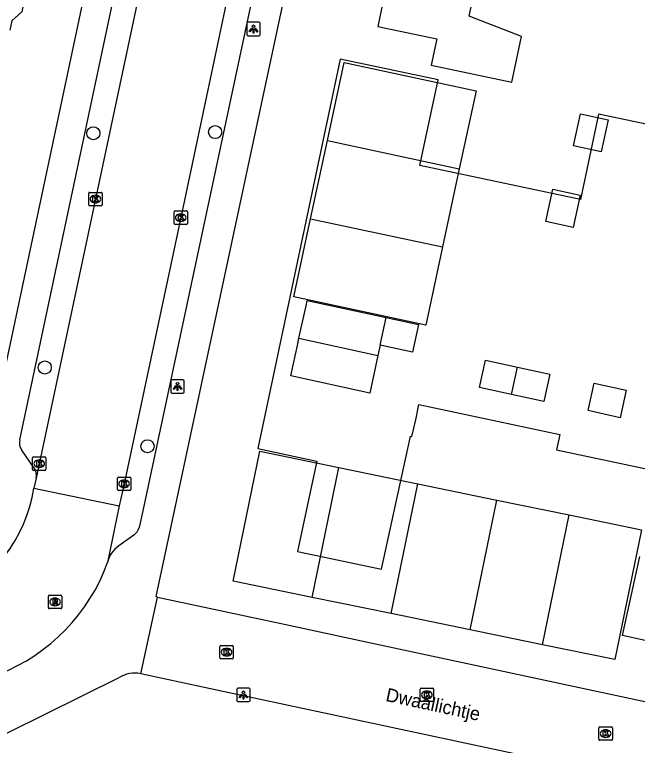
# Model space of a CAD drawing. Extents: x 160457 to 162082, y 388340 to 389736.
# Drawn here: x 161356.3 to 161402.7, y 388772.6 to 388827 of the extents above; entities that cross this region are included whole.
import ezdxf

# ---------------------------------------------------------------- set-up
doc = ezdxf.new("R2010")
doc.units = 0
for name, color, linetype in [('IMGEO_Boom', 7, 'Continuous'), ('IMGEO_Kolk', 7, 'Continuous'), ('IMGEO_Lichtpunt', 7, 'Continuous'), ('IMGEO_Openbare_ruimte_label', 7, 'Continuous'), ('IMGEO_Pand', 7, 'Continuous'), ('IMGEO_Pand_vergunning_verleend', 7, 'Continuous'), ('IMGEO_Rijbaan_lokaal_gesloten', 7, 'Continuous'), ('IMGEO_Rijbaan_lokaal_open', 7, 'Continuous'), ('IMGEO_Rioolput', 7, 'Continuous'), ('IMGEO_Voetpad_open', 7, 'Continuous')]:
    doc.layers.add(name, color=color, linetype=linetype)

msp = doc.modelspace()

# ---------------------------------------------------------------- linework, layer by layer
at = {"layer": 'IMGEO_Boom'}
for centre in [(161362.198, 388818.188), (161371.274, 388818.274), (161358.58, 388800.727), (161366.228, 388794.862)]:
    msp.add_circle(centre, 0.489, dxfattribs=at)
at = {"layer": 'IMGEO_Kolk'}
for p, q in [((161361.851, 388812.858), (161361.851, 388813.71)), ((161361.926, 388813.784), (161362.778, 388813.784)), ((161362.339, 388813.564), (161362.364, 388813.564)), ((161362.852, 388813.71), (161362.852, 388812.858)), ((161362.362, 388813.004), (161362.337, 388813.004)), ((161362.778, 388812.784), (161361.926, 388812.784)), ((161368.209, 388811.473), (161368.209, 388812.325)), ((161368.284, 388812.399), (161369.136, 388812.399)), ((161369.21, 388812.325), (161369.21, 388811.473)), ((161368.697, 388812.179), (161368.722, 388812.179)), ((161369.136, 388811.399), (161368.284, 388811.399)), ((161368.72, 388811.619), (161368.695, 388811.619)), ((161357.667, 388793.138), (161357.667, 388793.99)), ((161357.742, 388794.064), (161358.594, 388794.064)), ((161358.155, 388793.844), (161358.18, 388793.844)), ((161358.668, 388793.99), (161358.668, 388793.138)), ((161358.178, 388793.284), (161358.153, 388793.284)), ((161358.594, 388793.064), (161357.742, 388793.064)), ((161363.99, 388791.641), (161363.99, 388792.493)), ((161364.065, 388792.567), (161364.917, 388792.567)), ((161364.478, 388792.347), (161364.503, 388792.347)), ((161364.991, 388792.493), (161364.991, 388791.641)), ((161364.917, 388791.567), (161364.065, 388791.567)), ((161364.501, 388791.787), (161364.476, 388791.787)), ((161371.624, 388779.092), (161371.624, 388779.944)), ((161371.699, 388780.018), (161372.551, 388780.018)), ((161372.112, 388779.798), (161372.137, 388779.798)), ((161372.625, 388779.944), (161372.625, 388779.092)), ((161372.135, 388779.238), (161372.11, 388779.238)), ((161372.551, 388779.018), (161371.699, 388779.018)), ((161386.547, 388775.912), (161386.547, 388776.764)), ((161386.622, 388776.838), (161387.474, 388776.838)), ((161387.035, 388776.618), (161387.06, 388776.618)), ((161387.548, 388776.764), (161387.548, 388775.912)), ((161387.474, 388775.838), (161386.622, 388775.838)), ((161387.058, 388776.058), (161387.033, 388776.058)), ((161399.86, 388773.021), (161399.86, 388773.873)), ((161399.935, 388773.947), (161400.787, 388773.947)), ((161400.348, 388773.727), (161400.373, 388773.727)), ((161400.861, 388773.873), (161400.861, 388773.021)), ((161400.371, 388773.167), (161400.346, 388773.167)), ((161400.787, 388772.947), (161399.935, 388772.947))]:
    msp.add_line(p, q, dxfattribs=at)
for points in [[(161361.851, 388812.858), (161361.851, 388813.71)], [(161361.926, 388813.784), (161362.778, 388813.784)], [(161362.172, 388813.484), (161362.295, 388813.484), (161362.295, 388813.333), (161362.425, 388813.484), (161362.589, 388813.484), (161362.443, 388813.333), (161362.596, 388813.084), (161362.444, 388813.084), (161362.359, 388813.248), (161362.295, 388813.181), (161362.295, 388813.084), (161362.172, 388813.084), (161362.172, 388813.484)], [(161362.852, 388813.71), (161362.852, 388812.858)], [(161362.778, 388812.784), (161361.926, 388812.784)], [(161368.209, 388811.473), (161368.209, 388812.325)], [(161368.284, 388812.399), (161369.136, 388812.399)], [(161369.21, 388812.325), (161369.21, 388811.473)], [(161368.53, 388812.099), (161368.653, 388812.099), (161368.653, 388811.948), (161368.783, 388812.099), (161368.947, 388812.099), (161368.801, 388811.948), (161368.954, 388811.699), (161368.802, 388811.699), (161368.717, 388811.863), (161368.653, 388811.796), (161368.653, 388811.699), (161368.53, 388811.699), (161368.53, 388812.099)], [(161369.136, 388811.399), (161368.284, 388811.399)], [(161357.667, 388793.138), (161357.667, 388793.99)], [(161357.742, 388794.064), (161358.594, 388794.064)], [(161357.988, 388793.764), (161358.111, 388793.764), (161358.111, 388793.613), (161358.241, 388793.764), (161358.405, 388793.764), (161358.259, 388793.613), (161358.412, 388793.364), (161358.26, 388793.364), (161358.175, 388793.528), (161358.111, 388793.461), (161358.111, 388793.364), (161357.988, 388793.364), (161357.988, 388793.764)], [(161358.668, 388793.99), (161358.668, 388793.138)], [(161358.594, 388793.064), (161357.742, 388793.064)], [(161363.99, 388791.641), (161363.99, 388792.493)], [(161364.065, 388792.567), (161364.917, 388792.567)], [(161364.311, 388792.267), (161364.434, 388792.267), (161364.434, 388792.116), (161364.564, 388792.267), (161364.728, 388792.267), (161364.582, 388792.116), (161364.735, 388791.867), (161364.583, 388791.867), (161364.498, 388792.031), (161364.434, 388791.964), (161364.434, 388791.867), (161364.311, 388791.867), (161364.311, 388792.267)], [(161364.991, 388792.493), (161364.991, 388791.641)], [(161364.917, 388791.567), (161364.065, 388791.567)], [(161371.624, 388779.092), (161371.624, 388779.944)], [(161371.699, 388780.018), (161372.551, 388780.018)], [(161371.945, 388779.718), (161372.068, 388779.718), (161372.068, 388779.567), (161372.198, 388779.718), (161372.362, 388779.718), (161372.216, 388779.567), (161372.369, 388779.318), (161372.217, 388779.318), (161372.132, 388779.482), (161372.068, 388779.415), (161372.068, 388779.318), (161371.945, 388779.318), (161371.945, 388779.718)], [(161372.625, 388779.944), (161372.625, 388779.092)], [(161372.551, 388779.018), (161371.699, 388779.018)], [(161386.547, 388775.912), (161386.547, 388776.764)], [(161386.622, 388776.838), (161387.474, 388776.838)], [(161386.868, 388776.538), (161386.991, 388776.538), (161386.991, 388776.387), (161387.121, 388776.538), (161387.285, 388776.538), (161387.139, 388776.387), (161387.292, 388776.138), (161387.14, 388776.138), (161387.055, 388776.302), (161386.991, 388776.235), (161386.991, 388776.138), (161386.868, 388776.138), (161386.868, 388776.538)], [(161387.548, 388776.764), (161387.548, 388775.912)], [(161387.474, 388775.838), (161386.622, 388775.838)], [(161399.86, 388773.021), (161399.86, 388773.873)], [(161399.935, 388773.947), (161400.787, 388773.947)], [(161400.181, 388773.647), (161400.304, 388773.647), (161400.304, 388773.496), (161400.434, 388773.647), (161400.598, 388773.647), (161400.452, 388773.496), (161400.605, 388773.247), (161400.453, 388773.247), (161400.368, 388773.411), (161400.304, 388773.344), (161400.304, 388773.247), (161400.181, 388773.247), (161400.181, 388773.647)], [(161400.861, 388773.873), (161400.861, 388773.021)], [(161400.787, 388772.947), (161399.935, 388772.947)]]:
    msp.add_lwpolyline(points, dxfattribs=at)
for centre, start, end in [((161361.928, 388813.708), 91.552, 178.448), ((161361.928, 388813.708), 91.552, 178.448), ((161362.776, 388813.708), 1.552, 88.448), ((161362.776, 388813.708), 1.552, 88.448), ((161361.928, 388812.86), 181.552, 268.448), ((161361.928, 388812.86), 181.552, 268.448), ((161362.776, 388812.86), 271.552, 358.448), ((161362.776, 388812.86), 271.552, 358.448), ((161368.286, 388812.323), 91.552, 178.448), ((161368.286, 388812.323), 91.552, 178.448), ((161369.134, 388812.323), 1.552, 88.448), ((161369.134, 388812.323), 1.552, 88.448), ((161368.286, 388811.475), 181.552, 268.448), ((161368.286, 388811.475), 181.552, 268.448), ((161369.134, 388811.475), 271.552, 358.448), ((161369.134, 388811.475), 271.552, 358.448), ((161357.744, 388793.988), 91.552, 178.448), ((161357.744, 388793.988), 91.552, 178.448), ((161358.592, 388793.988), 1.552, 88.448), ((161358.592, 388793.988), 1.552, 88.448), ((161357.744, 388793.14), 181.552, 268.448), ((161357.744, 388793.14), 181.552, 268.448), ((161358.592, 388793.14), 271.552, 358.448), ((161358.592, 388793.14), 271.552, 358.448), ((161364.067, 388792.491), 91.552, 178.448), ((161364.067, 388792.491), 91.552, 178.448), ((161364.915, 388792.491), 1.552, 88.448), ((161364.915, 388792.491), 1.552, 88.448), ((161364.067, 388791.643), 181.552, 268.448), ((161364.067, 388791.643), 181.552, 268.448), ((161364.915, 388791.643), 271.552, 358.448), ((161364.915, 388791.643), 271.552, 358.448), ((161371.701, 388779.942), 91.552, 178.448), ((161371.701, 388779.942), 91.552, 178.448), ((161372.549, 388779.942), 1.552, 88.448), ((161372.549, 388779.942), 1.552, 88.448), ((161371.701, 388779.094), 181.552, 268.448), ((161371.701, 388779.094), 181.552, 268.448), ((161372.549, 388779.094), 271.552, 358.448), ((161372.549, 388779.094), 271.552, 358.448), ((161386.624, 388776.762), 91.552, 178.448), ((161386.624, 388776.762), 91.552, 178.448), ((161387.472, 388776.762), 1.552, 88.448), ((161387.472, 388776.762), 1.552, 88.448), ((161386.624, 388775.914), 181.552, 268.448), ((161386.624, 388775.914), 181.552, 268.448), ((161387.472, 388775.914), 271.552, 358.448), ((161387.472, 388775.914), 271.552, 358.448), ((161399.937, 388773.871), 91.552, 178.448), ((161399.937, 388773.871), 91.552, 178.448), ((161400.785, 388773.871), 1.552, 88.448), ((161400.785, 388773.871), 1.552, 88.448), ((161399.937, 388773.023), 181.552, 268.448), ((161399.937, 388773.023), 181.552, 268.448), ((161400.785, 388773.023), 271.552, 358.448), ((161400.785, 388773.023), 271.552, 358.448)]:
    msp.add_arc(centre, 0.0765, start, end, dxfattribs=at)
for centre, major_axis, ratio, start_param, end_param in [((161362.338, 388813.284), (-0.387, 0.002), 0.722429, 4.712389, 7.853982), ((161362.363, 388813.284), (-0.39, 0.002), 0.717154, 1.570796, 4.712389), ((161368.696, 388811.899), (-0.387, 0.002), 0.722429, 4.712389, 7.853982), ((161368.721, 388811.899), (-0.39, 0.002), 0.717154, 1.570796, 4.712389), ((161358.154, 388793.564), (-0.387, 0.002), 0.722429, 4.712389, 7.853982), ((161358.179, 388793.564), (-0.39, 0.002), 0.717154, 1.570796, 4.712389), ((161364.477, 388792.067), (-0.387, 0.002), 0.722429, 4.712389, 7.853982), ((161364.502, 388792.067), (-0.39, 0.002), 0.717154, 1.570796, 4.712389), ((161372.111, 388779.518), (-0.387, 0.002), 0.722429, 4.712389, 7.853982), ((161372.136, 388779.518), (-0.39, 0.002), 0.717154, 1.570796, 4.712389), ((161387.034, 388776.338), (-0.387, 0.002), 0.722429, 4.712389, 7.853982), ((161387.059, 388776.338), (-0.39, 0.002), 0.717154, 1.570796, 4.712389), ((161400.347, 388773.447), (-0.387, 0.002), 0.722429, 4.712389, 7.853982), ((161400.372, 388773.447), (-0.39, 0.002), 0.717154, 1.570796, 4.712389)]:
    msp.add_ellipse(centre, major_axis=major_axis, ratio=ratio, start_param=start_param, end_param=end_param, dxfattribs=at)
at = {"layer": 'IMGEO_Lichtpunt'}
for p, q in [((161374.533, 388826.455), (161373.725, 388826.455)), ((161374.533, 388826.455), (161373.725, 388826.455)), ((161373.631, 388826.36), (161373.631, 388825.553)), ((161373.631, 388826.36), (161373.631, 388825.553)), ((161374.627, 388825.553), (161374.627, 388826.36)), ((161374.627, 388825.553), (161374.627, 388826.36)), ((161373.725, 388825.459), (161374.533, 388825.459)), ((161373.725, 388825.459), (161374.533, 388825.459)), ((161368.872, 388799.819), (161368.064, 388799.819)), ((161368.872, 388799.819), (161368.064, 388799.819)), ((161367.97, 388799.724), (161367.97, 388798.917)), ((161367.97, 388799.724), (161367.97, 388798.917)), ((161368.966, 388798.917), (161368.966, 388799.724)), ((161368.966, 388798.917), (161368.966, 388799.724)), ((161368.064, 388798.823), (161368.872, 388798.823)), ((161368.064, 388798.823), (161368.872, 388798.823)), ((161372.875, 388776.729), (161372.875, 388775.922)), ((161372.875, 388776.729), (161372.875, 388775.922)), ((161373.777, 388776.824), (161372.969, 388776.824)), ((161373.777, 388776.824), (161372.969, 388776.824)), ((161373.871, 388775.922), (161373.871, 388776.729)), ((161373.871, 388775.922), (161373.871, 388776.729)), ((161372.969, 388775.828), (161373.777, 388775.828)), ((161372.969, 388775.828), (161373.777, 388775.828))]:
    msp.add_line(p, q, dxfattribs=at)
for points in [[(161374.005, 388826.024), (161374.044, 388825.996), (161373.856, 388825.734), (161373.818, 388825.761), (161374.005, 388826.024)], [(161374.107, 388825.976), (161374.154, 388825.976), (161374.154, 388825.654), (161374.107, 388825.654), (161374.107, 388825.976)], [(161374.217, 388825.996), (161374.255, 388826.023), (161374.442, 388825.761), (161374.403, 388825.733), (161374.217, 388825.996)], [(161368.344, 388799.388), (161368.383, 388799.36), (161368.195, 388799.098), (161368.157, 388799.125), (161368.344, 388799.388)], [(161368.446, 388799.34), (161368.493, 388799.34), (161368.493, 388799.018), (161368.446, 388799.018), (161368.446, 388799.34)], [(161368.556, 388799.36), (161368.594, 388799.387), (161368.781, 388799.125), (161368.742, 388799.097), (161368.556, 388799.36)], [(161373.249, 388776.393), (161373.288, 388776.365), (161373.1, 388776.103), (161373.062, 388776.13), (161373.249, 388776.393)], [(161373.351, 388776.345), (161373.398, 388776.345), (161373.398, 388776.023), (161373.351, 388776.023), (161373.351, 388776.345)], [(161373.461, 388776.365), (161373.499, 388776.392), (161373.686, 388776.13), (161373.647, 388776.102), (161373.461, 388776.365)]]:
    msp.add_lwpolyline(points, dxfattribs=at)
for centre in [(161374.13, 388826.158), (161368.469, 388799.522), (161373.374, 388776.527)]:
    msp.add_circle(centre, 0.0994, dxfattribs=at)
for centre, start, end in [((161373.725, 388826.36), 90, 180), ((161373.725, 388826.36), 90, 180), ((161374.533, 388826.36), 0, 90), ((161374.533, 388826.36), 0, 90), ((161373.725, 388825.553), 180, 270), ((161373.725, 388825.553), 180, 270), ((161374.533, 388825.553), 270, 0), ((161374.533, 388825.553), 270, 360), ((161368.064, 388799.724), 90, 180), ((161368.064, 388799.724), 90, 180), ((161368.872, 388799.724), 0, 90), ((161368.872, 388799.724), 0, 90), ((161368.064, 388798.917), 180, 270), ((161368.064, 388798.917), 180, 270), ((161368.872, 388798.917), 270, 0), ((161368.872, 388798.917), 270, 360), ((161372.969, 388776.729), 90, 180), ((161372.969, 388776.729), 90, 180), ((161373.777, 388776.729), 0, 90), ((161373.777, 388776.729), 0, 90), ((161372.969, 388775.922), 180, 270), ((161372.969, 388775.922), 180, 270), ((161373.777, 388775.922), 270, 0), ((161373.777, 388775.922), 270, 360)]:
    msp.add_arc(centre, 0.0946, start, end, dxfattribs=at)
at = {"layer": 'IMGEO_Pand'}
for points in [[(161385.175, 388834.512), (161383.348, 388834.919), (161381.87, 388828.507), (161383.781, 388828.058), (161383.379, 388826.145), (161387.782, 388825.215), (161387.371, 388823.258), (161393.368, 388821.992), (161394.095, 388825.406), (161390.182, 388826.914), (161391.482, 388833.018)], [(161357.223, 388831.763), (161356.74, 388829.482), (161357.157, 388828.583), (161356.861, 388827.224), (161356.124, 388826.563), (161355.979, 388825.88)], [(161407.518, 388817.985), (161399.833, 388819.618), (161398.479, 388813.245), (161386.527, 388815.785), (161387.881, 388822.158), (161380.595, 388823.706), (161374.443, 388794.701), (161378.846, 388793.754), (161378.442, 388791.91), (161377.409, 388787.017), (161383.664, 388785.696), (161385.792, 388795.496), (161385.817, 388795.611), (161385.933, 388795.577), (161386.209, 388796.83), (161386.442, 388797.968), (161396.946, 388795.744), (161396.691, 388794.587), (161424.298, 388788.745)]]:
    msp.add_lwpolyline(points, dxfattribs=at)
at = {"layer": 'IMGEO_Pand_vergunning_verleend'}
for points in [[(161379.632, 388817.641), (161380.881, 388823.461), (161390.704, 388821.354), (161389.455, 388815.534)], [(161397.974, 388817.248), (161398.498, 388819.645), (161400.543, 388819.198), (161400.02, 388816.801), (161397.974, 388817.248)], [(161378.383, 388811.821), (161379.632, 388817.641)], [(161379.632, 388817.641), (161389.455, 388815.534)], [(161389.455, 388815.534), (161388.206, 388809.713)], [(161395.897, 388811.618), (161396.421, 388814.015), (161398.467, 388813.568), (161397.943, 388811.171), (161395.897, 388811.618)], [(161388.206, 388809.713), (161386.957, 388803.893), (161377.135, 388806), (161378.383, 388811.821)], [(161378.383, 388811.821), (161388.206, 388809.713)], [(161377.518, 388802.921), (161378.042, 388805.318), (161378.133, 388805.734), (161384.016, 388804.449)], [(161383.569, 388802.403), (161384.016, 388804.449)], [(161384.016, 388804.449), (161386.413, 388803.926), (161385.966, 388801.88), (161383.569, 388802.403)], [(161383.402, 388801.636), (161382.787, 388798.822), (161376.904, 388800.107), (161377.427, 388802.504), (161377.518, 388802.921)], [(161377.518, 388802.921), (161383.402, 388801.636)], [(161383.569, 388802.403), (161383.402, 388801.636)], [(161393.359, 388798.718), (161390.962, 388799.242), (161391.409, 388801.288), (161393.805, 388800.764)], [(161393.359, 388798.718), (161393.805, 388800.764)], [(161393.805, 388800.764), (161396.202, 388800.241), (161395.755, 388798.195), (161393.359, 388798.718)], [(161399.051, 388797.516), (161399.498, 388799.562), (161401.895, 388799.038), (161401.448, 388796.992), (161399.051, 388797.516)], [(161378.498, 388783.598), (161372.609, 388784.81), (161374.6, 388794.485), (161380.489, 388793.274)], [(161378.498, 388783.598), (161380.489, 388793.274)], [(161380.489, 388793.274), (161386.377, 388792.062)], [(161384.387, 388782.387), (161386.377, 388792.062)], [(161386.377, 388792.062), (161392.266, 388790.851)], [(161390.276, 388781.175), (161392.266, 388790.851)], [(161392.266, 388790.851), (161397.653, 388789.743)], [(161395.662, 388780.067), (161397.653, 388789.743)], [(161397.653, 388789.743), (161403.039, 388788.635), (161401.048, 388778.959), (161395.662, 388780.067)], [(161405.294, 388786.122), (161405.711, 388786.031), (161404.426, 388780.148), (161401.612, 388780.762), (161402.897, 388786.646)], [(161384.387, 388782.387), (161378.498, 388783.598)], [(161390.276, 388781.175), (161384.387, 388782.387)], [(161395.662, 388780.067), (161390.276, 388781.175)]]:
    msp.add_lwpolyline(points, dxfattribs=at)
at = {"layer": 'IMGEO_Rijbaan_lokaal_gesloten'}
for points in [[(161372.512, 388861.123), (161357.937, 388792.49)], [(161377.222, 388851.902), (161372.822, 388831.3), (161368.704, 388811.899), (161364.485, 388792.068), (161364.124, 388790.421)], [(161357.937, 388792.49), (161357.761, 388791.727)]]:
    msp.add_lwpolyline(points, dxfattribs=at)
at = {"layer": 'IMGEO_Rijbaan_lokaal_open'}
for points in [[(161357.761, 388791.727), (161364.124, 388790.421)], [(161364.124, 388790.421), (161363.261, 388786.198)], [(161365.731, 388777.91), (161366.986, 388783.615)], [(161366.986, 388783.615), (161376.189, 388781.643), (161382.521, 388780.287), (161406.07, 388775.242)], [(161404.956, 388769.941), (161404.864, 388769.519), (161371.629, 388776.645), (161370.59, 388776.868), (161365.731, 388777.91)]]:
    msp.add_lwpolyline(points, dxfattribs=at)
for centre, radius, start, end in [((161346.746, 388793.451), 11.149, 294.2614, 351.107), ((161349.998, 388791.008), 14.108, 291.5702, 340.0661)]:
    msp.add_arc(centre, radius, start, end, dxfattribs=at)
at = {"layer": 'IMGEO_Rioolput'}
for p, q in [((161358.847, 388782.834), (161358.847, 388783.686)), ((161358.922, 388783.76), (161359.774, 388783.76)), ((161359.335, 388783.54), (161359.36, 388783.54)), ((161359.848, 388783.686), (161359.848, 388782.834)), ((161359.358, 388782.98), (161359.333, 388782.98)), ((161359.774, 388782.76), (161358.922, 388782.76))]:
    msp.add_line(p, q, dxfattribs=at)
for points in [[(161358.847, 388782.834), (161358.847, 388783.686)], [(161358.922, 388783.76), (161359.774, 388783.76)], [(161359.436, 388783.458), (161359.184, 388783.46), (161359.184, 388783.06)], [(161359.848, 388783.686), (161359.848, 388782.834)], [(161359.184, 388783.06), (161359.308, 388783.06), (161359.308, 388783.222), (161359.319, 388783.222)], [(161359.362, 388783.379), (161359.308, 388783.379), (161359.308, 388783.298)], [(161359.308, 388783.298), (161359.36, 388783.298)], [(161359.366, 388783.193), (161359.437, 388783.06), (161359.577, 388783.06), (161359.512, 388783.186)], [(161359.774, 388782.76), (161358.922, 388782.76)]]:
    msp.add_lwpolyline(points, dxfattribs=at)
for centre, radius, start, end in [((161358.924, 388783.684), 0.0765, 91.552, 178.448), ((161358.924, 388783.684), 0.0765, 91.552, 178.448), ((161359.435, 388783.348), 0.109, 350.3612, 89.416), ((161359.772, 388783.684), 0.0765, 1.552, 88.448), ((161359.772, 388783.684), 0.0765, 1.552, 88.448), ((161359.318, 388783.169), 0.0533, 26.0293, 88.6989), ((161359.344, 388783.487), 0.19, 274.7715, 282.9687), ((161359.368, 388783.283), 0.0964, 77.0061, 93.1865), ((161359.382, 388783.34), 0.0378, 276.6634, 79.6772), ((161359.433, 388783.348), 0.112, 277.5842, 350.9817), ((161359.417, 388783.133), 0.108, 29.5134, 73.7905), ((161358.924, 388782.836), 0.0765, 181.552, 268.448), ((161358.924, 388782.836), 0.0765, 181.552, 268.448), ((161359.772, 388782.836), 0.0765, 271.552, 358.448), ((161359.772, 388782.836), 0.0765, 271.552, 358.448)]:
    msp.add_arc(centre, radius, start, end, dxfattribs=at)
for centre, major_axis, ratio, start_param, end_param in [((161359.334, 388783.26), (-0.387, 0.002), 0.722429, 4.712389, 7.853982), ((161359.359, 388783.26), (-0.39, 0.002), 0.717154, 1.570796, 4.712389)]:
    msp.add_ellipse(centre, major_axis=major_axis, ratio=ratio, start_param=start_param, end_param=end_param, dxfattribs=at)
at = {"layer": 'IMGEO_Voetpad_open'}
for points in [[(161354.014, 388793.161), (161370.056, 388868.707)], [(161366.986, 388783.615), (161366.874, 388783.655), (161375.863, 388825.705), (161384.285, 388865.105)], [(161356.719, 388795.33), (161371.449, 388864.747)], [(161375.637, 388835.863), (161365.883, 388790.049), (161365.602, 388788.801)], [(161357.791, 388793.241), (161356.861, 388794.569)], [(161365.218, 388788.23), (161364.104, 388787.43)], [(161325.665, 388758.568), (161364.13, 388777.618)]]:
    msp.add_lwpolyline(points, dxfattribs=at)
for centre, radius, start, end in [((161357.6, 388795.101), 0.91, 165.4031, 215.7361), ((161356.949, 388792.688), 1.008, 348.6983, 33.3047), ((161364.565, 388789.083), 1.074, 307.4017, 344.7563), ((161365.209, 388785.77), 1.995, 123.6413, 167.5946), ((161365.283, 388775.83), 2.128, 77.8557, 122.8169)]:
    msp.add_arc(centre, radius, start, end, dxfattribs=at)

# ---------------------------------------------------------------- texts
at = {"layer": 'IMGEO_Openbare_ruimte_label'}
msp.add_text('Dwaallichtje', height=1, rotation=347.8812, dxfattribs=at).set_placement((161383.92, 388775.888))

doc.saveas('drawing.dxf')
